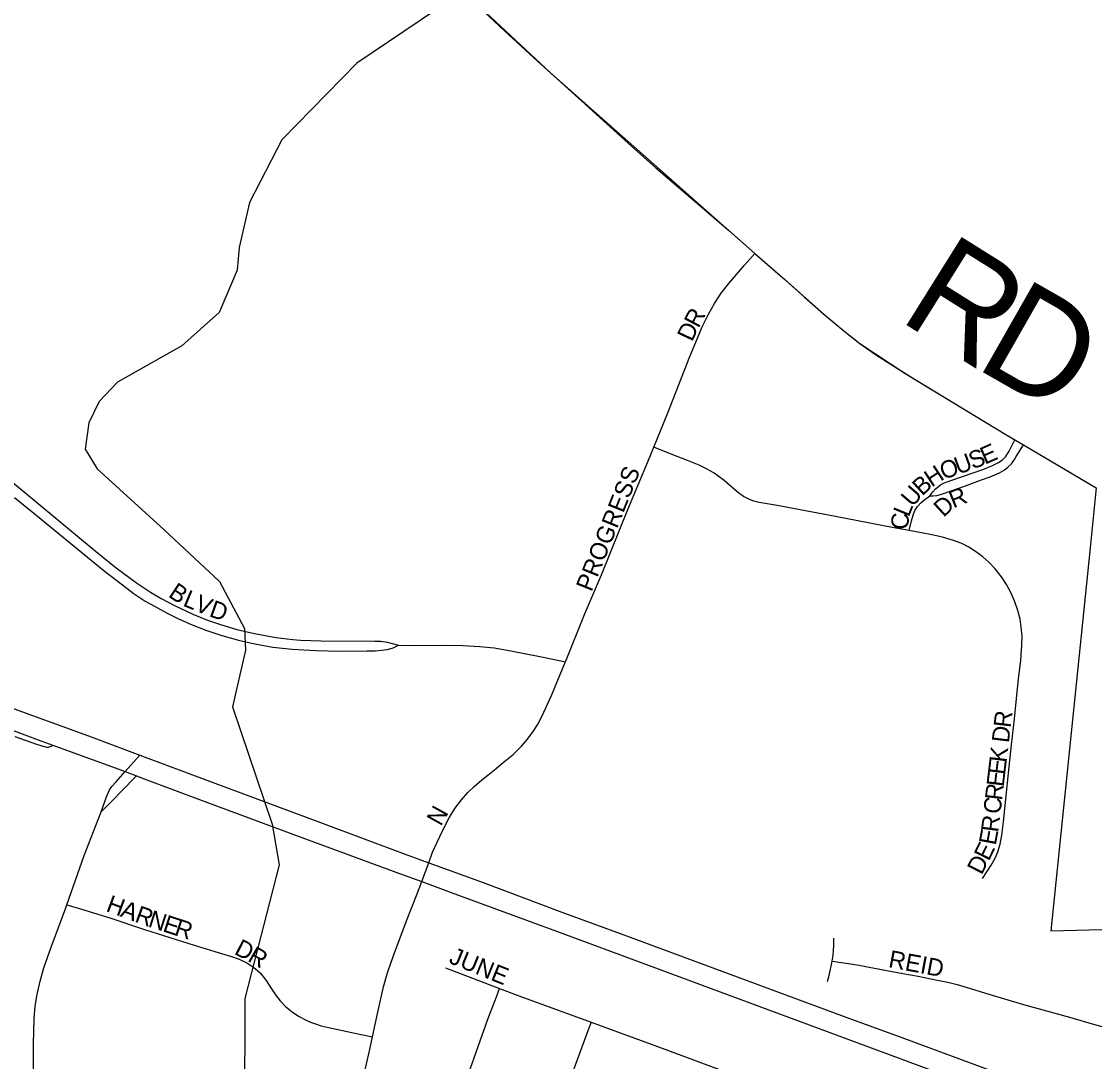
# Model space of a CAD drawing. Extents: x 1410790 to 1770854, y 448063 to 770588.
# Drawn here: x 1555646 to 1558745, y 618075 to 621077 of the extents above; entities that cross this region are included whole.
import ezdxf

# ---------------------------------------------------------------- set-up
doc = ezdxf.new("R2010")
doc.units = 0
for name, color, linetype in [('GM_X_City_Street', 7, 'Continuous'), ('GM_X_City_Street_Text', 7, 'Continuous'), ('GM_X_Corporation', 7, 'Continuous'), ('GM_X_County_Road', 7, 'Continuous'), ('GM_X_County_Road_Text', 7, 'Continuous'), ('GM_X_Interchange_Ramps', 7, 'Continuous'), ('GM_X_Minor_River', 7, 'Continuous')]:
    doc.layers.add(name, color=color, linetype=linetype)

msp = doc.modelspace()

# ---------------------------------------------------------------- linework, layer by layer
at = {"layer": 'GM_X_City_Street'}
for points in [[(1557471.9, 619848), (1557512.8, 619947.8), (1557576.8, 620109.7), (1557613.3, 620197.1), (1557630, 620232.2), (1557647.3, 620263.1), (1557666.8, 620292.5), (1557688.5, 620320.6), (1557733.6, 620372.2), (1557764.4, 620407.5)], [(1558269.4, 619707.5), (1558277.9, 619719.4), (1558286.3, 619728.1), (1558294.2, 619735.2), (1558300.8, 619739.9), (1558309, 619744.1), (1558330.2, 619752.4), (1558423.1, 619784.2), (1558450.4, 619794.9), (1558467.8, 619803.8), (1558478.5, 619811.2), (1558483.4, 619815.2), (1558488, 619820.2), (1558494, 619828.6), (1558498.4, 619836.8), (1558515.3, 619869.7)], [(1557217.1, 619228.8), (1557272.2, 619365.2), (1557320.9, 619480), (1557397.7, 619668.5), (1557456.8, 619811), (1557471.9, 619848)], [(1558209.6, 619607.6), (1558193.2, 619610.5), (1558160.9, 619616.2), (1557996.7, 619648.6), (1557828.9, 619680), (1557777, 619688.7), (1557761.1, 619692.7), (1557748.7, 619696.9), (1557731.3, 619706), (1557712.8, 619719.6), (1557675.4, 619751.7), (1557657.2, 619765.8), (1557646.3, 619773), (1557626.7, 619784.9), (1557603.2, 619796.6), (1557569.7, 619810), (1557526.8, 619826.6), (1557471.9, 619848)], [(1558269.4, 619707.5), (1558278.1, 619707.9), (1558289.3, 619709), (1558300.2, 619711.6), (1558309.3, 619714.3), (1558372.6, 619737.1), (1558400.6, 619746.8), (1558419, 619753.6), (1558443.7, 619762.3), (1558470.8, 619773.9), (1558484.7, 619782.3), (1558495.1, 619790.2), (1558505.1, 619800.4), (1558514.1, 619812.6), (1558519.2, 619821.1), (1558539.8, 619855.1)], [(1555620.6, 619746.1), (1555694.2, 619685.7), (1555858.3, 619549.3), (1555919.7, 619499.9), (1555977.7, 619457), (1556018.8, 619429.8), (1556049.8, 619411.4), (1556087.4, 619391.2), (1556140.9, 619366.2), (1556183.6, 619349.1), (1556220.7, 619336), (1556268, 619322.2), (1556319.1, 619310.2), (1556380.5, 619299.1), (1556429.4, 619292.9), (1556452.2, 619291.1), (1556511.3, 619288.9), (1556665.5, 619288.6), (1556683.9, 619287.9), (1556702, 619285.3), (1556716.2, 619281.8), (1556734.9, 619276.3)], [(1558209.6, 619607.6), (1558216.9, 619635.3), (1558221.3, 619652), (1558226.4, 619665), (1558233.6, 619677.2), (1558243.5, 619687.6), (1558255.5, 619697), (1558269.4, 619707.5)], [(1555626, 619703.2), (1555682, 619657.6), (1555798.6, 619561.8), (1555846.9, 619522.4), (1555884.6, 619490.9), (1555949.7, 619441), (1555971.2, 619425.3), (1556003.5, 619404), (1556029.8, 619388.9), (1556067.1, 619369.2), (1556099.4, 619353), (1556138.5, 619335.8), (1556178.3, 619320.5), (1556224.9, 619304.9), (1556272.3, 619291.5), (1556320.2, 619280.3), (1556372, 619271.4), (1556427.4, 619265.3), (1556496.1, 619260.9), (1556568.3, 619259.9), (1556643.4, 619260.1), (1556667.2, 619260.1), (1556685.4, 619262.1), (1556702.6, 619264.6), (1556719.2, 619269.2), (1556734.9, 619276.3)], [(1558421.8, 618603.7), (1558447.1, 618642), (1558458.3, 618662.1), (1558466, 618680.2), (1558472.5, 618702.1), (1558477.6, 618727.9), (1558482.1, 618767), (1558489.6, 618842.2), (1558497.1, 618907.4), (1558505.7, 618989.1), (1558514.1, 619064.1), (1558519.7, 619122.9), (1558525.9, 619178.3), (1558532.5, 619233.7), (1558535.6, 619276.3), (1558535.8, 619302.6), (1558533.7, 619328.7), (1558530, 619351.4), (1558523.5, 619376.8), (1558514.9, 619401.6), (1558503.1, 619428.7), (1558490.7, 619451.9), (1558476.2, 619473.8), (1558457.8, 619496.9), (1558440, 619516.1), (1558422.9, 619531.5), (1558401.9, 619547.4), (1558382.5, 619559.7), (1558362, 619570), (1558337.5, 619579.3), (1558305.9, 619588.3), (1558275.2, 619595.2), (1558245.6, 619601.2), (1558209.6, 619607.6)], [(1556734.9, 619276.3), (1556765.2, 619275.8), (1556855.2, 619277.1), (1556920.6, 619276.1), (1556969.3, 619273.1), (1557011.3, 619268.6), (1557059.5, 619260.7), (1557142.9, 619244.1), (1557185.4, 619235.3), (1557217.1, 619228.8)], [(1555210.3, 619247.3), (1555410.2, 619172.2), (1555520.6, 619130.4), (1555847.5, 619011.7), (1555987.3, 618959.1)], [(1556822.4, 618648.8), (1556833, 618678.8), (1556861.6, 618741), (1556881.2, 618778), (1556897.9, 618805.1), (1556916.4, 618830.5), (1556935.1, 618851.5), (1556953.3, 618868.7), (1556975.2, 618887.9), (1556992.6, 618901.9), (1557011.7, 618916.5), (1557037.5, 618937.9), (1557065.6, 618961.6), (1557089.7, 618985.1), (1557107.5, 619005.4), (1557123.7, 619027.1), (1557136.3, 619047.1), (1557149.1, 619070.8), (1557176.5, 619131.1), (1557215.7, 619225.2), (1557217.1, 619228.8)], [(1555248, 619170.2), (1555474.4, 619085.3), (1555693.8, 619003.3), (1555736.1, 618987.8)], [(1555736.1, 618987.8), (1555945.3, 618911.8)], [(1555945.3, 618911.8), (1555961.7, 618930.6), (1555987.3, 618959.1)], [(1555987.3, 618959.1), (1556188.6, 618884.4), (1556517.5, 618761.6), (1556754.3, 618673.7), (1556822.4, 618648.8)], [(1555876.5, 618795.6), (1555891, 618838.9), (1555900.3, 618858.8), (1555906.9, 618868.4), (1555918.1, 618880.9), (1555945.3, 618911.8)], [(1555945.3, 618911.8), (1555978.1, 618899.7)], [(1555876.5, 618795.6), (1555911.4, 618831), (1555934.2, 618854.8), (1555978.1, 618899.7)], [(1555978.1, 618899.7), (1556000.5, 618890.8), (1556175.6, 618825.2), (1556437.3, 618728.8), (1556737.5, 618618)], [(1555776.7, 618527.7), (1555827.4, 618670), (1555860.4, 618756), (1555876.5, 618795.6)], [(1556812.3, 618620.4), (1556822.4, 618648.8)], [(1556822.4, 618648.8), (1556979.2, 618591.4), (1557206.5, 618506), (1557385.3, 618440.9), (1558022.2, 618205.4), (1558188.4, 618144.1), (1558456.1, 618045)], [(1556660, 618146.7), (1556674.7, 618217.1), (1556691.8, 618290.1), (1556702.5, 618327.6), (1556713.3, 618361.3), (1556722.4, 618386.2), (1556757.6, 618481.3), (1556786.5, 618554.3), (1556802.1, 618594.2)], [(1556737.5, 618618), (1556802.1, 618594.2)], [(1556802.1, 618594.2), (1556812.3, 618620.4)], [(1556802.1, 618594.2), (1556886.6, 618563.1), (1557151.4, 618465.6), (1557183.6, 618453.7)], [(1555679.8, 617932.4), (1555680.6, 618126), (1555682.9, 618198.5), (1555685.8, 618235.1), (1555690.9, 618268.2), (1555699.6, 618307.2), (1555710.5, 618345.6), (1555731.3, 618404.8), (1555773.5, 618518.6), (1555776.7, 618527.7)], [(1555776.7, 618527.7), (1555816.3, 618515.5), (1555901.3, 618489.3), (1556001.1, 618456.2), (1556129.4, 618415.8), (1556204.8, 618392.8), (1556252.3, 618378.2), (1556274.5, 618370.1), (1556296.3, 618359.9), (1556316.8, 618346.7), (1556335, 618330.5), (1556352.6, 618308.9), (1556364.6, 618290.9), (1556380, 618267.7), (1556393.5, 618250.2), (1556408.3, 618233.8), (1556427.8, 618218.2), (1556446.2, 618206), (1556468.3, 618193.9), (1556480.8, 618188.4), (1556494.9, 618183.7), (1556511.7, 618178.1), (1556528.8, 618174.4), (1556608.8, 618157), (1556627.4, 618153.2), (1556660, 618146.7)], [(1557183.6, 618453.7), (1557689.8, 618266.4), (1558871.3, 617829.2), (1559360.3, 617647.9), (1559850.1, 617468.4), (1560127, 617366.1), (1560505.2, 617225.5), (1560785.6, 617122.9), (1561151.8, 616987.7), (1561309.5, 616932.3), (1561477.5, 616876.4), (1561618.2, 616831.8), (1561734.5, 616797.5), (1561946.3, 616738.9), (1562117.5, 616693.6), (1562303.5, 616645.4)], [(1557987.6, 618364.5), (1557989.9, 618381.9), (1557991, 618395.1), (1557992.2, 618410.1), (1557992.2, 618430.6)], [(1556870.2, 618345.6), (1557026.8, 618285.9)], [(1557973.8, 618306.2), (1557977.5, 618319.4), (1557981.8, 618336.4), (1557986.8, 618359.9), (1557987.6, 618364.5)], [(1557987.6, 618364.5), (1557995.3, 618363.4), (1558033.3, 618358.1), (1558065.7, 618352.7), (1558094.6, 618347.1), (1558191.3, 618329), (1558235.5, 618320.9), (1558291.2, 618310), (1558321.3, 618303.9), (1558348.8, 618297), (1558387.3, 618285.8), (1558430.4, 618272.5), (1558540.5, 618239.9), (1558673.1, 618203.1), (1558745.5, 618182), (1558827.6, 618158.9), (1558846, 618153.5)], [(1556746.9, 617223.3), (1556765.6, 617316), (1556815.3, 617543.4), (1556835.7, 617639.5), (1556869.4, 617793.3), (1556886.7, 617866.6), (1556901.2, 617920.5), (1556937.5, 618039.6), (1556992.7, 618197.5), (1557017.5, 618261.7), (1557026.8, 618285.9)], [(1557026.8, 618285.9), (1557085.1, 618263.7), (1557291.3, 618188.6)], [(1557291.3, 618188.6), (1557284.9, 618171.4), (1557257.6, 618098), (1557237.2, 618043.2), (1557218, 617990.8), (1557197.3, 617925.8)], [(1557291.3, 618188.6), (1557504.2, 618111.1), (1558096.6, 617890.1), (1558350, 617797.2)], [(1556397.4, 617351), (1556431.9, 617401.1), (1556458, 617443.4), (1556480.4, 617484.1), (1556502.1, 617528.8), (1556519, 617568.5), (1556537.1, 617618.3), (1556551.8, 617665.8), (1556567, 617723.3), (1556580.6, 617784.3), (1556604.8, 617893.2), (1556629.1, 618008.7), (1556653.2, 618114.3), (1556660, 618146.7)]]:
    msp.add_lwpolyline(points, dxfattribs=at)
at = {"layer": 'GM_X_Corporation'}
msp.add_lwpolyline([(1556857.9, 621223.7), (1557174, 620928.4), (1557764.4, 620407.5), (1557837.5, 620343.3), (1557906.9, 620282), (1557963.4, 620232), (1558021.1, 620183.8), (1558067.6, 620147.7), (1558199.8, 620060.1), (1558489.3, 619885.2), (1558539.8, 619855.1), (1558750.2, 619730.5), (1558732.5, 619557.7), (1558619, 618452.3), (1558840.7, 618457.6), (1559265.2, 618460.7), (1559520.5, 618463.8), (1559601.6, 619284), (1559388.4, 619392.6), (1559268.3, 619451.8), (1559445.6, 620204.1), (1559590.2, 620916.8), (1558763.5, 621232.2)], dxfattribs=at)
at = {"layer": 'GM_X_County_Road'}
for points in [[(1556342.3, 621759.6), (1556389, 621704.3), (1556458.4, 621625.7), (1556547.5, 621529.6), (1556591, 621485.1), (1556671.7, 621403.6), (1556789.2, 621289.4), (1556857.9, 621223.7), (1556966.8, 621119.4), (1557041.1, 621050), (1557125.4, 620972.1), (1557264.3, 620847.2), (1557407.4, 620717.1), (1557478.5, 620654.1), (1557578.1, 620568.8), (1557687.7, 620474.9), (1557764.4, 620407.5)], [(1557764.4, 620407.5), (1557850.4, 620331.9), (1557963.4, 620232), (1558021.1, 620183.8), (1558067.6, 620147.6), (1558112.9, 620115.5), (1558165.1, 620081.7), (1558234.6, 620038.5), (1558425.6, 619923.3), (1558489.3, 619885.2)], [(1558489.3, 619885.2), (1558515.3, 619869.7)], [(1558515.3, 619869.7), (1558524.1, 619864.4), (1558539.8, 619855.1)], [(1558539.8, 619855.1), (1558665.2, 619780.9), (1558750.2, 619730.5)]]:
    msp.add_lwpolyline(points, dxfattribs=at)
at = {"layer": 'GM_X_Interchange_Ramps'}
msp.add_lwpolyline([(1555626.3, 619013.1), (1555689.6, 618991.2), (1555711.4, 618983.8), (1555718, 618982.4), (1555721.4, 618982.2), (1555723.7, 618982.4), (1555725.9, 618983), (1555728.5, 618984), (1555731.3, 618985.4), (1555736.1, 618987.8)], dxfattribs=at)
at = {"layer": 'GM_X_Minor_River'}
msp.add_lwpolyline([(1556841.4, 621109.4), (1556614.3, 620956.8), (1556398, 620735.8), (1556304.7, 620554.8), (1556274.4, 620424.9), (1556269.3, 620358.8), (1556217.1, 620237.3), (1556109.2, 620140.8), (1555922.9, 620035.7), (1555869.9, 619980.4), (1555840.7, 619918.7), (1555829.4, 619842.6), (1555864.5, 619785.8), (1556058, 619609.9), (1556217.8, 619460.7), (1556289.7, 619325), (1556292.6, 619262.7), (1556255.7, 619098.8), (1556370.2, 618759.6), (1556390.3, 618642.9), (1556291.4, 618257.2), (1556289.8, 617926.1)], dxfattribs=at)

# ---------------------------------------------------------------- texts
at = {"layer": 'GM_X_City_Street_Text'}
for s, rotation, p in [('R', 62.1204, (1557601.2, 620189.8)), ('D', 64.9303, (1557582.8, 620150.5)), ('S', 20.4646, (1558392.8, 619783.9)), ('E', 23.798, (1558428.7, 619797.4)), ('O', 18.8289, (1558308.4, 619753.9)), ('U', 20.2518, (1558351.3, 619768.6)), ('PROGRESS', 68.0493, (1557292.3, 619428.6)), ('H', 33.4233, (1558274.7, 619731.2)), ('U', 49.5339, (1558219.7, 619673.5)), ('B', 42.4403, (1558247.1, 619705.7)), ('R', 22.1847, (1558337.3, 619671.4)), ('L', 67.5797, (1558208.4, 619644.4)), ('D', 42.6192, (1558308.9, 619644.1)), ('C', 86.1843, (1558206.8, 619609.1)), ('B', 326.2156, (1556067.3, 619418.4)), ('L', 337.4817, (1556109.6, 619391.4)), ('V', 338.6344, (1556143.1, 619377.5)), ('D', 340.2247, (1556185.4, 619360.9)), ('R', 83.2116, (1558502.9, 619036.8)), ('D', 83.2203, (1558497.7, 618993.1)), ('K', 83.2084, (1558490.9, 618936.3)), ('E', 83.2071, (1558486.7, 618901.3)), ('E', 83.2071, (1558482.6, 618866.4)), ('R', 83.225, (1558477.9, 618827)), ('N', 60.9557, (1556857.2, 618752.1)), ('C', 83.2015, (1558473.2, 618787.7)), ('R', 82.8523, (1558466.7, 618735)), ('E', 79.6932, (1558459.9, 618697.4)), ('E', 63.8913, (1558439.7, 618651.5)), ('D', 62.9072, (1558419.3, 618611.5)), ('H', 339.7125, (1555887.4, 618509.8)), ('A', 339.713, (1555928.7, 618494.6)), ('R', 340.1553, (1555970.4, 618479.2)), ('N', 341.7996, (1556009.1, 618465.2)), ('E', 342.183, (1556051.2, 618451.4)), ('R', 342.1795, (1556084.8, 618440.6)), ('D', 332.8289, (1556257.8, 618386.3)), ('R', 329.969, (1556296.4, 618366.5)), ('JUNE', 337.8907, (1556877.8, 618360.3)), ('REID', 349.3783, (1558147.8, 618347.6))]:
    msp.add_text(s, height=50, rotation=rotation, dxfattribs=at).set_placement(p)
at = {"layer": 'GM_X_County_Road_Text'}
for s, rotation, p in [('R', 327.9512, (1558174.4, 620218.1)), ('D', 330.3021, (1558394.6, 620080.6))]:
    msp.add_text(s, height=300, rotation=rotation, dxfattribs=at).set_placement(p)

doc.saveas('drawing.dxf')
